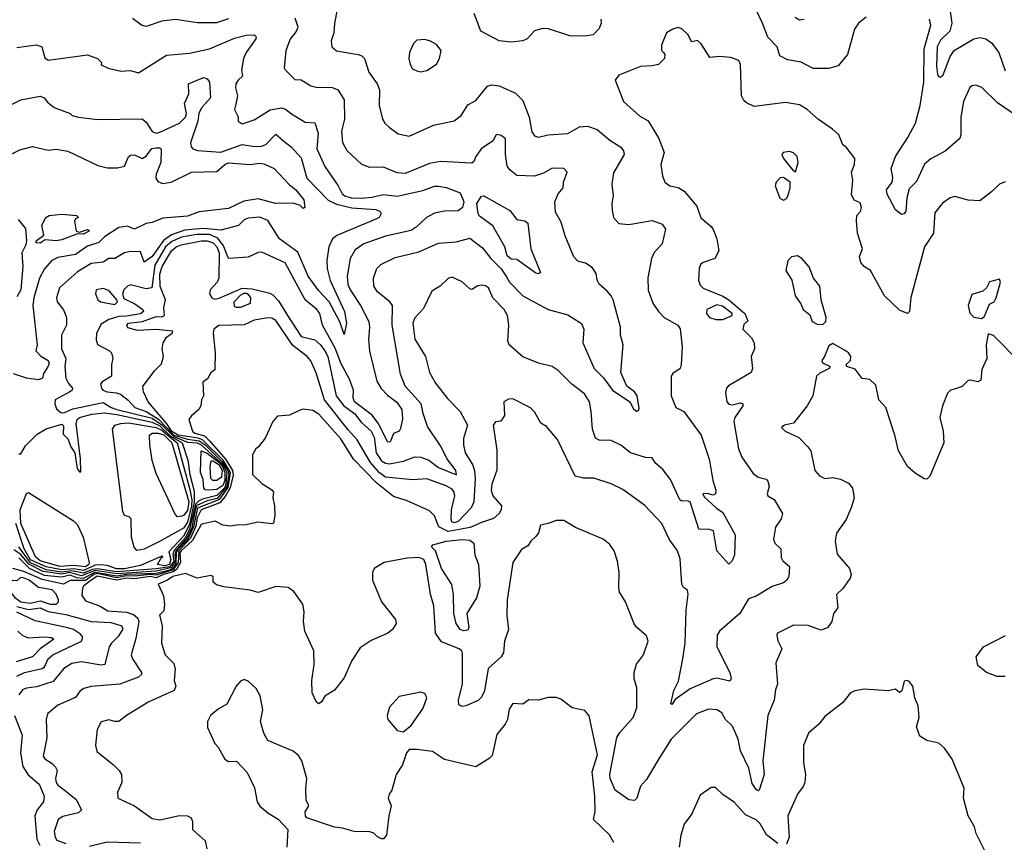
# Model space of a CAD drawing. Extents: x 1552033 to 1694788, y 811965 to 917215.
# Tile 420 of 632: x 1643840 to 1648860, y 848599 to 852793. Entities that reach past the tile are written whole.
import ezdxf

# ---------------------------------------------------------------- set-up
doc = ezdxf.new("R2010")
doc.units = 0

msp = doc.modelspace()

# ---------------------------------------------------------------- linework, layer by layer
at = {"layer": '0CON20XD'}
for points in [[(1645474.2, 852925), (1645444.6, 852775.4), (1645441.4, 852725), (1645428.6, 852685), (1645430.8, 852655), (1645455, 852634.3), (1645565.4, 852615.4), (1645585, 852608.1), (1645598.6, 852595), (1645620.6, 852525), (1645662.5, 852465), (1645674.5, 852435), (1645672.5, 852355), (1645690, 852285), (1645701.4, 852265), (1645724, 852245), (1645770.2, 852210.2), (1645825, 852199.4), (1645950, 852255), (1646055, 852277.8), (1646090, 852305), (1646125, 852358), (1646165, 852380.8), (1646225, 852453.8), (1646245, 852460.8), (1646285, 852456), (1646368.1, 852418.1), (1646405, 852380), (1646437.1, 852295), (1646451.2, 852221.2), (1646465, 852200), (1646485, 852194), (1646535, 852205.8), (1646635, 852211.9), (1646693.3, 852246.7), (1646735, 852249.6), (1646783.7, 852233.6), (1646849.3, 852179.3), (1646905, 852142.9), (1646918.1, 852125), (1646921.9, 852105), (1646867.3, 852012.7), (1646859.2, 851955), (1646865.6, 851895), (1646858.1, 851855), (1646861.4, 851821.4), (1646868, 851785), (1646895, 851754.2), (1646945, 851748.9), (1647065, 851768.9), (1647115, 851750), (1647133.1, 851725), (1647115, 851650.8), (1647075, 851605.8), (1647061.8, 851575), (1647042.4, 851477.6), (1647044.1, 851414.1), (1647067.3, 851347.3), (1647096.9, 851305), (1647125, 851274.5), (1647195, 851235.4), (1647207.1, 851217.1), (1647217.3, 851125), (1647213.1, 851035), (1647206.7, 851015), (1647170, 850990), (1647161.4, 850975), (1647162.2, 850875), (1647185.5, 850815.5), (1647225.2, 850795.2), (1647315, 850675.6), (1647355, 850552), (1647363.8, 850505), (1647373.1, 850443.1), (1647390, 850395), (1647388, 850375), (1647375, 850368.8), (1647345, 850378), (1647322.5, 850375), (1647330.5, 850360.5), (1647392.5, 850302.5), (1647425, 850280), (1647487.4, 850167.4), (1647484.3, 850065), (1647472, 850035), (1647455, 850016.7), (1647394.4, 850085), (1647376.9, 850186.9), (1647355, 850194.2), (1647302.5, 850195), (1647258.8, 850335), (1647245, 850340.8), (1647215, 850339.2), (1647205, 850346), (1647158.7, 850448.7), (1647119, 850499), (1647082.1, 850532.1), (1647065, 850559.6), (1647031, 850561), (1646954.7, 850584.8), (1646905, 850623.1), (1646855, 850648.1), (1646795, 850650), (1646775, 850659.2), (1646760.4, 850705), (1646754.1, 850795.9)], [(1648155, 852805.6), (1648117.1, 852775), (1648095.6, 852745), (1648061.1, 852615), (1648012.6, 852557.4), (1647965, 852543.2), (1647885, 852544.6), (1647825, 852575.4), (1647755, 852588.2), (1647715, 852608), (1647702, 852655), (1647653.7, 852703.7), (1647627.9, 852775), (1647562, 852912)], [(1646802.5, 852795), (1646804, 852775), (1646795, 852747.5), (1646763.7, 852716.3), (1646725, 852709.3), (1646645, 852710.8), (1646536.1, 852746.1), (1646505, 852748.6), (1646465, 852735.4), (1646426.9, 852695), (1646405, 852685.5), (1646345, 852678.9), (1646285, 852685.5), (1646191.4, 852735), (1646157.1, 852825)], [(1648583.3, 852835), (1648592, 852775), (1648581.6, 852735), (1648535, 852687.7), (1648517.3, 852655), (1648513.9, 852555), (1648518.9, 852515), (1648525, 852502.5), (1648535, 852499.1), (1648548.1, 852511.9), (1648584.2, 852605), (1648605, 852636.5), (1648705, 852694.7), (1648735, 852701.8), (1648765, 852695.9), (1648795, 852674.6), (1648831.6, 852625), (1648865, 852532.5)], [(1644905, 852796.5), (1644843.4, 852776.6), (1644745, 852777.5), (1644635, 852793.3), (1644565, 852785.5), (1644485, 852758.1), (1644461.2, 852765), (1644415, 852799.2)], [(1646835, 851408.6), (1646794, 851445), (1646784.4, 851464.4), (1646779.5, 851499.5), (1646758.9, 851528.9), (1646725, 851550.8), (1646685, 851562.5), (1646665, 851583.8), (1646620.9, 851690.9), (1646601.1, 851761.1), (1646571.9, 851811.9), (1646567.7, 851865), (1646584.6, 851905), (1646610, 851935), (1646611.9, 851965), (1646631.2, 852015), (1646615, 852033.8), (1646555, 852036.4), (1646509.7, 852010.2), (1646464.1, 851995.9), (1646375, 851998.2), (1646340, 852025), (1646326, 852046), (1646316.6, 852106.6), (1646316.5, 852185), (1646295, 852202), (1646275, 852206.7), (1646266.7, 852203.3), (1646254.2, 852175.8), (1646195, 852135.5), (1646165.3, 852095), (1646155, 852069.2), (1646145, 852061.9), (1645985, 852069.1), (1645928.9, 852058.9), (1645805, 852008.9), (1645765, 852012.5), (1645695, 852041.3), (1645625, 852039.6), (1645584.7, 852054.7), (1645510, 852125), (1645488.2, 852165), (1645483.1, 852225), (1645497.9, 852285), (1645495.4, 852385), (1645465, 852433.1), (1645435, 852446.2), (1645352.1, 852447.9), (1645325, 852454.5), (1645275, 852484.4), (1645245, 852486), (1645194.4, 852535), (1645190.6, 852545), (1645199.1, 852635), (1645218.6, 852691.4), (1645249.4, 852730.6), (1645259.2, 852755), (1645245, 852800.8)], [(1647794.2, 852805), (1647815, 852791.4), (1647838.8, 852795)], [(1648922.2, 852302.2), (1648825, 852368.8), (1648745, 852447.5), (1648715, 852458.9), (1648695, 852455.7), (1648685, 852447.5), (1648652.1, 852375), (1648639.1, 852295), (1648638.5, 852205), (1648633.1, 852186.9), (1648558, 852122), (1648485, 852083.9), (1648453, 852057), (1648411.7, 851968.3), (1648375, 851931.2), (1648362.5, 851885), (1648357.5, 851815), (1648347.3, 851802.7), (1648335, 851800), (1648305, 851823.3), (1648263.2, 851903.2), (1648260, 851925), (1648288.1, 851965), (1648292.1, 851987.9), (1648283.8, 852035), (1648304.5, 852095), (1648368.6, 852191.4), (1648407.2, 852265), (1648431.4, 852355), (1648449.4, 852475), (1648451.9, 852645), (1648484.6, 852765), (1648478.5, 852795)], [(1648865, 851965.8), (1648835, 851954), (1648795.5, 851914.5), (1648735, 851869.2), (1648675, 851873.3), (1648608.3, 851891.7), (1648583.3, 851885), (1648545, 851858), (1648505, 851807.5), (1648498.6, 851705), (1648452.5, 851635), (1648383.4, 851376.6), (1648377.1, 851305), (1648365.6, 851294.4), (1648325, 851312.3), (1648249.6, 851385), (1648177.5, 851515), (1648145, 851534.4), (1648128.5, 851555), (1648121.8, 851585), (1648136.6, 851625), (1648111.5, 851705), (1648106.7, 851766.7), (1648107.8, 851795), (1648126.7, 851815), (1648131.9, 851835), (1648125, 851858.8), (1648095, 851872.9), (1648081.2, 851901.2), (1648087.5, 851975), (1648081.4, 852015), (1648095.6, 852055), (1648098.6, 852085), (1648053.3, 852143.3), (1648036.7, 852155), (1648017.1, 852205), (1647984.6, 852234.6), (1647913.3, 852283.3), (1647855, 852335.6), (1647815, 852358.5), (1647745, 852370.5), (1647585, 852350.6), (1647545, 852368.6), (1647531.3, 852381.3), (1647520.5, 852405), (1647515.2, 852565), (1647506.9, 852585), (1647465, 852600), (1647405.7, 852604.3), (1647359.3, 852599.3), (1647315, 852670), (1647295, 852687.5), (1647265, 852680), (1647247.5, 852715), (1647215, 852746.7), (1647195, 852752.5), (1647170, 852745), (1647137.5, 852725), (1647113, 852663), (1647112.5, 852635), (1647122.5, 852625)], [(1643825, 852650.9), (1643875, 852657.3), (1643925, 852665.2), (1643952.5, 852655), (1643968.5, 852598.5), (1643985, 852585.6), (1644185, 852613.1), (1644236.7, 852595), (1644257.5, 852575), (1644255, 852563.3), (1644291.2, 852545), (1644355, 852530.7), (1644405, 852533.3), (1644445, 852521.4), (1644588.3, 852611.7), (1644705, 852621.8), (1644808, 852645), (1644935, 852698.8), (1644995, 852713.1), (1645035, 852715.6), (1645045.4, 852705.4), (1645044.4, 852695), (1644994.5, 852625.5), (1644981.4, 852595), (1644971.1, 852535), (1644975.5, 852505), (1644953.8, 852485), (1644942.5, 852465), (1644940.5, 852445), (1644950.5, 852405), (1644941.9, 852361.9), (1644935.6, 852335), (1644953.3, 852296.7), (1644953.3, 852275), (1644975, 852261.2), (1645035, 852282.5), (1645116.7, 852333.3), (1645175, 852343.8), (1645195, 852337.1), (1645225, 852312.3), (1645295, 852270.9), (1645345, 852267.1), (1645361, 852215), (1645354.8, 852134.8), (1645395.2, 852045.2), (1645464.2, 851945), (1645483.3, 851905), (1645497.1, 851895), (1645530, 851885), (1645583.3, 851883.3), (1645635, 851887.2), (1645695, 851901), (1645765, 851892.6), (1645895, 851922.2), (1645955, 851944.3), (1645975.2, 851944.8), (1646015, 851937.6), (1646085, 851909.3), (1646103.7, 851865), (1646097.3, 851835)], [(1645885, 852526.2), (1645915, 852534), (1645964.6, 852565.4), (1645980.8, 852595), (1645989.2, 852635), (1645965, 852666), (1645935, 852684), (1645905, 852691.2), (1645865, 852688.8), (1645848, 852672), (1645828, 852625), (1645824.2, 852595), (1645830, 852565), (1645843, 852543), (1645865, 852531.2), (1645885, 852526.2)], [(1647122.5, 852625), (1647130, 852615), (1647127.5, 852595), (1647097.5, 852565), (1647065, 852557.1), (1647005, 852554.3), (1646895, 852510), (1646876.7, 852485), (1646918.1, 852375), (1647001.7, 852301.7), (1647045, 852276.7), (1647097.9, 852187.9), (1647125.8, 852115), (1647108.1, 852055), (1647117, 851997), (1647130, 851965), (1647155, 851945.7), (1647196.6, 851936.6), (1647228.3, 851918.3), (1647291.7, 851841.7), (1647313.2, 851783.2), (1647365, 851738.8), (1647375, 851722.5), (1647393.8, 851675), (1647403.8, 851615), (1647383.3, 851575), (1647325, 851555.5), (1647311.2, 851545), (1647304.7, 851525.2), (1647301.3, 851465), (1647309.7, 851439.7), (1647324.7, 851424.7), (1647424.1, 851384.1), (1647455.6, 851365), (1647537.5, 851295), (1647551.7, 851258.3), (1647531.7, 851238.3), (1647527.5, 851215), (1647570.3, 851170.3), (1647584.2, 851145), (1647586.2, 851115), (1647570, 851075), (1647576, 851015), (1647570, 850995), (1647453.6, 850926.4), (1647444, 850915), (1647438.3, 850891.7), (1647445.8, 850845), (1647455, 850832.9), (1647475, 850830), (1647515, 850839.2), (1647526.2, 850835), (1647526.9, 850825), (1647485.4, 850765), (1647481.1, 850745), (1647505.5, 850605.5), (1647522.1, 850562.1), (1647579.8, 850479.8), (1647605, 850460.6), (1647645, 850450), (1647655, 850440), (1647660.4, 850415), (1647650.8, 850375), (1647653.8, 850365), (1647687.3, 850347.3), (1647729.4, 850275), (1647721.5, 850248.5), (1647692.9, 850205), (1647683.6, 850145), (1647690, 850125), (1647720.8, 850095), (1647721.9, 850051.9), (1647730, 850035), (1647765.6, 850005), (1647761.4, 849955), (1647752, 849935), (1647735, 849921.9), (1647676.1, 849903.9), (1647595, 849854.4), (1647555, 849840), (1647512.1, 849765), (1647407.1, 849675), (1647395.4, 849655), (1647394.6, 849595), (1647461.1, 849465), (1647467.5, 849432.5), (1647460, 849420), (1647395, 849435.6), (1647375, 849432.5), (1647257.9, 849382.1), (1647182.5, 849327.5), (1647165, 849301.2), (1647160, 849305), (1647175, 849373.3), (1647199.6, 849420.4), (1647221.5, 849535), (1647232.3, 849615), (1647237.5, 849782.5), (1647248, 849865), (1647244, 849884), (1647225, 849898.8), (1647215.8, 849915.8), (1647207.8, 850045), (1647193.5, 850085), (1647151.5, 850145), (1647113.1, 850225), (1647025, 850318.6), (1646915, 850398.6), (1646855, 850427.1), (1646766.7, 850455), (1646715, 850455.4), (1646671.9, 850465), (1646582.1, 850652.1), (1646525, 850718.8), (1646496.7, 850736.7), (1646465, 850793.8), (1646445, 850813.8), (1646355, 850860), (1646331.7, 850858.3), (1646307.5, 850845), (1646312.5, 850775), (1646293, 850747), (1646265, 850742.5), (1646254.6, 850725.4), (1646272.4, 850597.6), (1646273.1, 850496.9), (1646247.6, 850425), (1646243.5, 850395), (1646252.9, 850365), (1646296.1, 850315), (1646295.4, 850295), (1646285.3, 850275), (1646255, 850249.2), (1646195, 850230.3), (1646136.7, 850203.3), (1646025, 850183.1), (1645977.2, 850207.2), (1645954, 850264), (1645929.8, 850289.8), (1645815, 850340.6), (1645745, 850362.9), (1645660.8, 850430.8), (1645542.1, 850552.1), (1645476.6, 850656.6), (1645365, 850782.5), (1645335, 850800), (1645285, 850806.7), (1645265, 850801.2), (1645215, 850776.7), (1645155, 850772.5), (1645130, 850745), (1645090.7, 850659.3), (1645057.5, 850615), (1645043.3, 850605), (1645026.7, 850575), (1645026.7, 850475), (1645075, 850428.8), (1645125, 850396.9), (1645134.3, 850385), (1645130, 850355), (1645139.2, 850315), (1645140.8, 850265), (1645133.9, 850226.1), (1645125, 850222), (1645055, 850230.8), (1644986.1, 850216.1), (1644955, 850218), (1644915, 850210.8), (1644875.9, 850215.9), (1644835.8, 850235.8), (1644775, 850223.6), (1644765, 850220), (1644721.5, 850138.5), (1644662.3, 850085), (1644656.9, 850075), (1644658.9, 850025), (1644639.4, 849990.6), (1644622.6, 849977.4), (1644572.5, 849965), (1644535, 849947.5), (1644505, 849954.2), (1644425, 849942.7), (1644385, 849946.1), (1644335, 849934.8), (1644235, 849956.5), (1644195, 849928.2), (1644164.5, 849905.5), (1644159.3, 849895), (1644157, 849857), (1644175, 849830), (1644246, 849805), (1644289.8, 849779.8), (1644385, 849772.3), (1644420.8, 849760.8), (1644442.5, 849742.5), (1644446.5, 849725), (1644431.9, 849638.1), (1644407.7, 849555), (1644414.6, 849535), (1644460.6, 849465), (1644460.6, 849455), (1644445, 849441.1), (1644351.2, 849405), (1644205, 849392.8), (1644166.4, 849383.6), (1644148.6, 849371.4), (1644125, 849337.9), (1644035, 849298.5), (1643981.4, 849255), (1643974.4, 849225), (1643978.9, 849131.1), (1643958.8, 849038.8), (1643968, 849025), (1644005, 849001.8), (1644022.9, 848982.9), (1644031.5, 848965), (1644023.1, 848925), (1644025.3, 848905), (1644035, 848890), (1644065, 848868.2), (1644127.9, 848817.9), (1644154.4, 848765), (1644140, 848750), (1644059.4, 848730.6), (1644035.4, 848715), (1644015.3, 848655), (1644020.4, 848625), (1644030, 848610), (1644075, 848592.5)], [(1643775, 852349.2), (1643845.5, 852384.5), (1643945, 852402.2), (1643964, 852395), (1643981.6, 852371.6), (1644015, 852344.6), (1644097.5, 852315), (1644107.5, 852305), (1644140, 852295), (1644236.3, 852283.7), (1644465, 852286.7), (1644485, 852270.9), (1644515, 852223.2), (1644535, 852214.7), (1644555, 852218.8), (1644655, 852265.4), (1644684.6, 852295), (1644690, 852315), (1644680.3, 852365), (1644702.9, 852415), (1644700, 852465), (1644777.8, 852497.8), (1644795, 852491.8), (1644808.2, 852475), (1644813.5, 852395), (1644769.2, 852345), (1644753.8, 852316.2), (1644747.3, 852275), (1644711.2, 852165), (1644713.3, 852145), (1644722.5, 852135), (1644746.1, 852126.1), (1644865, 852117.8), (1644975, 852156.2), (1645036.7, 852146.7), (1645075, 852147.5), (1645095, 852156.2), (1645145, 852210), (1645186.7, 852173.3), (1645224.5, 852145), (1645275, 852089.2), (1645303.6, 851985), (1645412.1, 851872.1), (1645455, 851851.7), (1645533.8, 851833.8), (1645656.2, 851825), (1645677.8, 851815), (1645682.7, 851805), (1645672.5, 851785), (1645655, 851775.3), (1645457, 851693), (1645435.2, 851674.8), (1645415.4, 851635), (1645405.3, 851565), (1645407.1, 851525), (1645422.5, 851462.5), (1645495.7, 851305), (1645505.3, 851245), (1645495, 851187.5), (1645472.6, 851252.6), (1645417.2, 851355), (1645365, 851410.8), (1645310, 851485), (1645258.2, 851608.2), (1645165, 851675.8), (1645105, 851769), (1645065, 851786.3), (1645005, 851781.7), (1644985, 851772.7), (1644955, 851742.8), (1644865, 851720.2), (1644778.1, 851728.1), (1644735, 851725.7), (1644681, 851719), (1644614, 851696), (1644572.6, 851667.4), (1644515, 851586), (1644475, 851556.7), (1644455, 851610), (1644405, 851611.8), (1644375, 851604.7), (1644325, 851576.2), (1644295, 851576.2), (1644265, 851556.3), (1644205, 851550.5), (1644135, 851507.1), (1644043.4, 851426.6), (1644026.7, 851375), (1644031.1, 851355), (1644063.5, 851313.5), (1644077.9, 851275), (1644078.8, 851235), (1644053.8, 851185), (1644053.5, 851115), (1644075.6, 851065.6), (1644070.1, 851025), (1644075.5, 850965.5), (1644088.2, 850938.2), (1644108.8, 850915), (1644107.1, 850905), (1644095, 850895.8), (1644021.1, 850855), (1644019.4, 850835), (1644028.3, 850808.3), (1644050.4, 850790.4), (1644065, 850789.1), (1644110.6, 850809.4), (1644265, 850842.1), (1644305.9, 850815), (1644335.8, 850805), (1644515, 850761.6), (1644565, 850727.6), (1644625, 850667.5), (1644695, 850638.3), (1644745, 850635.6), (1644765, 850625.8), (1644875.1, 850525.1), (1644895.4, 850485), (1644891.4, 850425), (1644885, 850408.1), (1644845, 850366.7), (1644771.3, 850348.7), (1644750.9, 850339.1), (1644736.7, 850323.3), (1644705.5, 850195), (1644685, 850153.4), (1644629.3, 850090.7), (1644621.1, 850068.9), (1644625, 850032.8), (1644605.8, 850004.2), (1644535, 849992.6), (1644335, 849978), (1644235, 849994.2), (1644209.3, 849990.7), (1644165, 849971.4), (1644103.8, 849983.8), (1644055, 849975.9), (1643975, 849988), (1643895, 850023.5), (1643835, 850104.9)], [(1643715, 852065.8), (1643841.3, 852128.7), (1643905, 852145.8), (1643985, 852127.5), (1644025, 852132.9), (1644085, 852121.9), (1644238.9, 852048.9), (1644285, 852038.3), (1644337.7, 852037.7), (1644375, 852045.3), (1644395, 852094.3), (1644405, 852102.5), (1644425, 852104.5), (1644465, 852084.4), (1644485, 852096.9), (1644513.8, 852136.2), (1644535, 852140), (1644555, 852140), (1644562, 852132), (1644560, 852065), (1644535.9, 852005), (1644533.9, 851985), (1644545, 851968.2), (1644567.2, 851957.2), (1644611.8, 851965), (1644715, 852015.2), (1644845, 852019), (1644885.2, 852055), (1644905, 852062.6), (1645015, 852053.8), (1645065, 852060.8), (1645085, 852057.6), (1645136.7, 852035), (1645213.1, 851953.1), (1645248.6, 851925), (1645289.2, 851875), (1645293.8, 851835), (1645285, 851831.1), (1645270, 851845), (1645235, 851857.1), (1645144.1, 851855.9), (1645055, 851879), (1644982, 851868), (1644905, 851830.5), (1644755, 851814.1), (1644695, 851790.8), (1644569.4, 851780.6), (1644515, 851758.4), (1644485, 851753.5), (1644425, 851724.6), (1644390, 851740), (1644345, 851732.7), (1644272.1, 851685), (1644243.7, 851656.3), (1644185, 851637.4), (1644125, 851596.5), (1644035, 851580.8), (1644004.2, 851565.8), (1643966.6, 851523.4), (1643940.2, 851475), (1643911.6, 851375), (1643906.2, 851336.2), (1643929.5, 851135), (1643922.5, 851105), (1643947.6, 851077.6), (1643984.4, 851055), (1643989.4, 851040.6), (1643983.3, 851023.3)], [(1647795, 852017.5), (1647808.8, 852065), (1647803.3, 852095), (1647785, 852113.3), (1647765, 852120), (1647732.5, 852115), (1647726.2, 852105), (1647734.2, 852085), (1647782.5, 852025), (1647795, 852017.5)], [(1647735, 851872.5), (1647749.3, 851880.7), (1647756.4, 851893.6), (1647767.5, 851935), (1647767.5, 851965), (1647735, 851987.5), (1647717, 851987), (1647696.7, 851965), (1647691.2, 851945), (1647715, 851882.5), (1647735, 851872.5)], [(1646485, 851498), (1646470.9, 851500.9), (1646375, 851570), (1646345, 851572.2), (1646325, 851589.2), (1646313.8, 851635), (1646251.8, 851741.8), (1646185, 851791.2), (1646176.6, 851805), (1646171, 851855), (1646195, 851893.5), (1646206.2, 851895), (1646339.7, 851819.7), (1646375, 851774.2), (1646415, 851767.1), (1646430, 851755), (1646445.7, 851625), (1646495, 851503.3), (1646485, 851498)], [(1646097.3, 851835), (1646075, 851818), (1646005, 851817.2), (1645955, 851806.9), (1645913.6, 851785), (1645861.1, 851735), (1645835, 851718.2), (1645705, 851688.4), (1645595, 851650.3), (1645549.8, 851620.2), (1645524.8, 851575.2), (1645509.5, 851485), (1645513.4, 851445), (1645525.3, 851415), (1645577.9, 851335), (1645620, 851255), (1645624.1, 851225), (1645617.5, 851165), (1645623.1, 851103.1), (1645660.4, 850950.4), (1645682.3, 850912.3), (1645715, 850878.1), (1645762.5, 850842.5), (1645789, 850805), (1645791.2, 850758.8), (1645781.5, 850708.5), (1645775, 850695.6), (1645745, 850683.8), (1645730, 850645), (1645725, 850638.9), (1645715, 850640.5), (1645671.1, 850731.1), (1645637.3, 850777.3), (1645546.8, 850845), (1645540.7, 850865), (1645541.3, 850905), (1645520.8, 850960.8), (1645479, 851039), (1645447.5, 851117.5), (1645383.4, 851235), (1645369.7, 851295), (1645355, 851315.4), (1645295.2, 851365.2), (1645194.1, 851554.1), (1645075, 851608.1), (1645055, 851605.7), (1645005, 851581.9), (1644905, 851575.7), (1644879.3, 851639.3), (1644849.7, 851679.8), (1644807.2, 851697.2), (1644742.8, 851697.2), (1644665, 851683.5), (1644615, 851662), (1644582.9, 851635), (1644529.3, 851540.7), (1644514.4, 851425.6), (1644485, 851420.4), (1644405, 851440.4), (1644390, 851435), (1644371.1, 851415), (1644364.4, 851394.4), (1644370.7, 851370.7), (1644427.2, 851345), (1644468.2, 851315), (1644471.1, 851305), (1644455, 851294), (1644385, 851280.8), (1644345, 851280.3), (1644294, 851265), (1644255, 851240.4), (1644232.1, 851195), (1644230.6, 851160.6), (1644237.2, 851137.3), (1644296.9, 851105), (1644307.1, 851095), (1644314.4, 851065), (1644307.2, 851035), (1644308.4, 850975), (1644258.9, 850945), (1644252.5, 850935), (1644257.1, 850915), (1644264.2, 850905), (1644285.7, 850895.7), (1644331.4, 850891.4), (1644353.1, 850883.1), (1644393.4, 850853.4), (1644427.5, 850815), (1644485.4, 850795.4), (1644547.1, 850757.1), (1644625.8, 850675), (1644695, 850653.8), (1644755, 850646.1), (1644785.3, 850625.2), (1644871.2, 850541.2), (1644900.4, 850495), (1644905.8, 850475), (1644896.7, 850413.3), (1644847.5, 850352.5), (1644795, 850339.9), (1644743.6, 850316.4), (1644733.8, 850295), (1644717, 850203), (1644695, 850154.5), (1644635.3, 850085), (1644630.1, 850065), (1644634.3, 850035), (1644615, 850000.8), (1644535, 849981.6), (1644335, 849967.6), (1644225, 849985.1), (1644155, 849957.9), (1644095, 849974.3), (1644055, 849965.4), (1643959.5, 849979.5), (1643886.7, 850016.7), (1643846.1, 850066.1), (1643810.8, 850090.9)], [(1643832.5, 851775), (1643868.8, 851728.8), (1643874.2, 851665), (1643870.8, 851645), (1643850.3, 851605), (1643855.3, 851535), (1643845.9, 851415), (1643825, 851379.2)], [(1643945, 851654.1), (1643924.6, 851654.6), (1643924.2, 851665), (1643962.5, 851695), (1643953.3, 851745), (1643972.5, 851785), (1643990, 851795), (1644055, 851802), (1644130, 851795), (1644140, 851785), (1644125, 851777.5), (1644118.8, 851765), (1644127.5, 851715), (1644145, 851710), (1644185, 851722.5), (1644196.4, 851716.4), (1644165, 851698.6), (1644135, 851701.2), (1644055, 851670.4), (1644025, 851666.2), (1643969.7, 851670.3), (1643945, 851654.1)], [(1643835, 850049.1), (1643887.4, 849997.4), (1643965, 849960.9), (1644055, 849953.4), (1644095, 849962.4), (1644129.2, 849949.2), (1644165, 849945.8), (1644225, 849977.1), (1644335, 849957.7), (1644385, 849966.6), (1644535, 849971.7), (1644605, 849988.3), (1644625, 850000.1), (1644638.3, 850021.7), (1644638.6, 850075), (1644649.3, 850095), (1644696.5, 850143.5), (1644707.2, 850162.8), (1644729.5, 850215), (1644747.6, 850305), (1644860.9, 850349.1), (1644902.5, 850407.5), (1644914.4, 850485), (1644876.9, 850546.9), (1644771.2, 850651.2), (1644749.9, 850659.9), (1644647.6, 850675), (1644615, 850694.2), (1644591, 850731), (1644495.7, 850845), (1644470.3, 850895), (1644467.5, 850922.5), (1644526.7, 851003.3), (1644562.1, 851037.9), (1644573.5, 851075), (1644566.5, 851115), (1644571.9, 851145), (1644588, 851175), (1644616.7, 851195), (1644620, 851205), (1644535, 851213.1), (1644440.9, 851209.1), (1644391.2, 851221.2), (1644386.1, 851235), (1644393.9, 851245), (1644466.6, 851253.4), (1644535, 851279), (1644565, 851278.7), (1644578.9, 851285), (1644574.4, 851325.6), (1644583.6, 851365), (1644556.6, 851433.4), (1644554.9, 851495), (1644565.8, 851535), (1644613.3, 851615), (1644637.1, 851635), (1644662.9, 851645), (1644767.5, 851665), (1644795.7, 851665), (1644825.7, 851655), (1644845, 851634.7), (1644856.3, 851605), (1644855.1, 851475.1), (1644845.9, 851454.1), (1644810.3, 851415), (1644808.4, 851395), (1644819.2, 851375), (1644835, 851368.8), (1644856.3, 851373.7), (1644975, 851423.6), (1645025, 851420.9), (1645115, 851398.5), (1645129.8, 851389.8), (1645159.2, 851359.1), (1645205, 851285.3), (1645275, 851177.8), (1645345, 851160.9), (1645374.3, 851135), (1645395.2, 851105), (1645410.4, 851075), (1645453, 850875), (1645493, 850825), (1645546.2, 850785), (1645580.7, 850740.7), (1645632.6, 850695), (1645646.4, 850665), (1645656.6, 850585), (1645685, 850543.4), (1645705, 850531.8), (1645725, 850529.2), (1645796.9, 850543.1), (1645855, 850563.7), (1645885, 850562.1), (1645926.7, 850546.8), (1645975, 850509.8), (1646067, 850473), (1646063.6, 850495), (1646019.5, 850555), (1645985, 850620), (1645919.8, 850719.8), (1645896.2, 850785), (1645887.1, 850835), (1645805.4, 850925), (1645781.8, 850985), (1645739.1, 851235), (1645740, 851335), (1645727.5, 851355), (1645665, 851405.5), (1645646.2, 851435), (1645643.1, 851475), (1645661.5, 851525), (1645680.8, 851545), (1645755, 851581.2), (1645875, 851609.7), (1645975, 851653.8), (1646065, 851660.3), (1646135, 851678.9), (1646199.2, 851629.1), (1646241.6, 851575), (1646295, 851522.2), (1646321.1, 851481.1), (1646337.5, 851455), (1646405.7, 851385.7), (1646535, 851314.6), (1646635, 851288.5), (1646704.6, 851244.6), (1646715.4, 851215.4), (1646711.8, 851145), (1646768.8, 851015), (1646817.2, 850967.3), (1646862.9, 850905), (1646950, 850845), (1646969.5, 850809.5), (1646985, 850797.5), (1646995, 850800), (1646997.7, 850812.3), (1646987.7, 850875), (1646975, 850895.5), (1646935, 850923.8), (1646904.6, 850994.6), (1646917.3, 851135), (1646902.9, 851185), (1646903.1, 851225), (1646865.3, 851365.3), (1646855.9, 851385.9), (1646835, 851408.6)], [(1647935, 851238.8), (1647950, 851255), (1647951.2, 851275), (1647926.2, 851365), (1647918.8, 851435), (1647887.5, 851475), (1647865, 851533.3), (1647827.5, 851575), (1647805, 851589.2), (1647775.8, 851584.2), (1647756.1, 851563.9), (1647746.2, 851515), (1647776.2, 851465), (1647793.3, 851385), (1647823.3, 851345), (1647834, 851315), (1647868.1, 851288.1), (1647881.2, 851255), (1647905, 851240.8), (1647935, 851238.8)], [(1646754.1, 850795.9), (1646745.3, 850845), (1646720, 850885), (1646655, 850934.4), (1646585, 851004.3), (1646555, 851024.3), (1646485, 851041.5), (1646405, 851074), (1646335.8, 851135), (1646328.9, 851155), (1646334.5, 851235), (1646326.4, 851285), (1646309.6, 851315), (1646251.5, 851375), (1646230.5, 851425), (1646215, 851435.9), (1646195, 851439.2), (1646175, 851435.5), (1646145, 851417.1), (1646135, 851420), (1646095, 851456.9), (1646045, 851480), (1646026.7, 851475), (1645983.1, 851435), (1645940.5, 851409.5), (1645899.2, 851320.8), (1645855, 851272.2), (1645843.7, 851246.3), (1645854.1, 851165), (1645908.9, 851075), (1645930, 850995), (1645959.3, 850940.7), (1646021.3, 850861.3), (1646085, 850795.7), (1646123.8, 850725), (1646102.9, 850657.1), (1646102.2, 850625), (1646111.6, 850585), (1646148.2, 850525), (1646158.3, 850495), (1646161.8, 850451.8), (1646155.2, 850335), (1646141.8, 850305), (1646075.4, 850235), (1646055, 850227.8), (1646043.5, 850233.5), (1646040.3, 850245), (1646042.1, 850295), (1646057.8, 850365), (1646055.6, 850385), (1646045, 850399.7), (1646015, 850416.7), (1645915, 850452.7), (1645842.6, 850447.4), (1645705, 850460.3), (1645675, 850483), (1645628.5, 850535), (1645560.5, 850650.5), (1645515, 850702.6), (1645394, 850855), (1645352.2, 850992.2), (1645324, 851054), (1645305, 851075.9), (1645232.2, 851132.2), (1645145, 851259.2), (1645125, 851271.4), (1645105, 851273.4), (1645035, 851260.7), (1644983.6, 851236.4), (1644855, 851233.7), (1644830.3, 851215), (1644826.2, 851195), (1644837, 851095), (1644835, 851007.5), (1644815, 850993.3), (1644797.8, 850962.2), (1644773.8, 850945), (1644777.5, 850875), (1644766.7, 850855), (1644763.8, 850825), (1644753.8, 850805), (1644715.8, 850774.2), (1644702, 850755), (1644720.5, 850695), (1644732.9, 850685), (1644781.3, 850671.3), (1644809.1, 850645), (1644890.9, 850550.9), (1644924.2, 850494.2), (1644928.5, 850471.5), (1644912.9, 850407.1), (1644888, 850362), (1644860.2, 850329.8), (1644764.9, 850295), (1644745, 850253.9), (1644738.3, 850211.7), (1644710.5, 850149.5), (1644650.6, 850085), (1644648, 850025), (1644622.2, 849987.8), (1644535, 849961.1), (1644505, 849965.1), (1644425, 849956.2), (1644385, 849957.8), (1644335, 849947.5), (1644235, 849969.3), (1644217.9, 849965), (1644175, 849934.4), (1644096.8, 849933.2), (1644064, 849916), (1643955, 849938.8), (1643860.8, 849979.2), (1643805, 849995.1)], [(1648745, 851270), (1648758.3, 851281.7), (1648785, 851342.5), (1648807.5, 851355), (1648818.8, 851375), (1648840, 851455), (1648835, 851470), (1648784.1, 851455.9), (1648770, 851425), (1648750.7, 851409.3), (1648695, 851392.5), (1648676, 851335), (1648685, 851297.5), (1648705, 851276.7), (1648745, 851270)], [(1644325, 851341.1), (1644337.8, 851355), (1644334.6, 851365), (1644295, 851411.8), (1644265, 851423.1), (1644230, 851415), (1644226, 851395), (1644237.5, 851365), (1644252.5, 851355), (1644325, 851341.1)], [(1644965, 851324.8), (1644945, 851324.8), (1644935, 851331.1), (1644934.1, 851355), (1644965, 851389.2), (1644985, 851399.1), (1644997.9, 851397.9), (1645015.8, 851375.8), (1645015, 851346), (1644965, 851324.8)], [(1647425, 851264.3), (1647472.5, 851285), (1647472.5, 851295), (1647422.8, 851332.8), (1647395, 851339.5), (1647343.8, 851315), (1647342, 851295), (1647357.5, 851275), (1647390, 851265), (1647425, 851264.3)], [(1648941.2, 851045), (1648805, 851182.5), (1648778.3, 851191.7), (1648766.7, 851135), (1648771.2, 851065), (1648745, 851010), (1648740, 850955), (1648725, 850946.2), (1648685.7, 850955.7), (1648675, 850952.9), (1648645, 850922.5), (1648610.5, 850910.5), (1648585, 850903.8), (1648571.2, 850888.8), (1648545.6, 850824.4), (1648531.5, 850765), (1648548.6, 850695), (1648551.4, 850635), (1648480, 850465), (1648465, 850450), (1648451.7, 850451.7), (1648405, 850481.2), (1648366, 850515), (1648320.8, 850595), (1648301.9, 850675), (1648256.7, 850815), (1648220.6, 850855), (1648205, 850930), (1648175, 850958.8), (1648135, 850963.3), (1648100.4, 851010.4), (1648057.5, 851025), (1648053.3, 851035), (1648076, 851055), (1648077.1, 851075), (1648065, 851093.8), (1648045, 851108.8), (1647985, 851142.5), (1647965, 851130), (1647943.9, 851076.1), (1647928.8, 851055), (1647932.7, 851042.7), (1647972.5, 851025), (1647966.7, 851015), (1647918.9, 850991.1), (1647902.5, 850975), (1647884.4, 850875), (1647855.5, 850824.5), (1647785, 850736.7), (1647740, 850725), (1647723.6, 850713.6), (1647742.5, 850695), (1647812.5, 850662.5), (1647858.8, 850615), (1647873.8, 850595), (1647894, 850495), (1647917, 850467), (1647945, 850454.2), (1647985, 850459.2), (1648025, 850450.6), (1648065, 850430.8), (1648085.7, 850405), (1648094.2, 850355), (1648081.3, 850308.7), (1648052.9, 850245), (1648004.2, 850175), (1647997.5, 850135), (1648008.3, 850068.3), (1648070.8, 849995), (1648079.2, 849965), (1648074.2, 849945.8), (1648037.3, 849892.7), (1648005, 849862.5), (1648010.8, 849795), (1647989.2, 849765), (1647980, 849725), (1647957.8, 849692.2), (1647925, 849680.8), (1647860, 849705), (1647785, 849706.9), (1647704, 849665), (1647700, 849655), (1647706, 849626), (1647725.8, 849585), (1647695.6, 849515), (1647704, 849405), (1647693.4, 849376.6), (1647686.3, 849323.7), (1647654.6, 849245), (1647629, 849015), (1647635.4, 848945), (1647610, 848865), (1647605, 848862), (1647595, 848869.2), (1647575, 848898.6), (1647557.1, 848977.1), (1647515.5, 849065), (1647502.9, 849125), (1647475, 849192), (1647438.6, 849225), (1647419.3, 849259.3), (1647394.5, 849274.5), (1647352, 849278), (1647290.8, 849255), (1647161.8, 849125), (1647095, 849019.2), (1647035, 848920), (1647005.8, 848885), (1646986.7, 848825), (1646975, 848812.5), (1646945, 848816.2), (1646875.8, 848865), (1646850, 848925), (1646849.1, 848945), (1646885, 849134.2), (1646900.5, 849159.5), (1646968.5, 849235), (1646987.1, 849285), (1646986.6, 849386.6), (1646973.6, 849433.6), (1646972.5, 849465), (1646985, 849508), (1647020.8, 849555), (1647044.2, 849625), (1647035, 849651.2), (1646985.5, 849695.5), (1646973.6, 849713.6), (1646928, 849825), (1646898.8, 849875), (1646893.9, 849896.1), (1646895.9, 849974.1), (1646887.7, 850032.3), (1646871.1, 850085), (1646848, 850118)], [(1643983.3, 851023.3), (1643961.1, 850988.9), (1643955.5, 850965), (1643935, 850956.9), (1643873.8, 850965), (1643808.1, 850988.1)], [(1643835, 850578.8), (1643845, 850580), (1643868.8, 850621.2), (1643929.6, 850680.4), (1643975, 850707.3), (1644055, 850731), (1644063.1, 850723.1), (1644060.7, 850680.7), (1644085, 850656.2), (1644100.4, 850615), (1644121.8, 850585), (1644132.1, 850505), (1644145, 850488), (1644151.7, 850488.3), (1644150, 850555), (1644128.5, 850735), (1644133.3, 850755), (1644144.4, 850765), (1644208.3, 850781.7), (1644272.1, 850787.9), (1644335, 850779.7), (1644515, 850741.9), (1644555, 850722.6), (1644609.6, 850669.6), (1644668.1, 850635), (1644696.8, 850546.9), (1644706.9, 850475), (1644729, 850389), (1644729.6, 850335), (1644705, 850218.7), (1644675, 850159.3), (1644600.1, 850079.9), (1644611.1, 850041.1), (1644603.1, 850015), (1644578.6, 850008.6), (1644542.5, 850015), (1644560.4, 850049.6), (1644569.4, 850055), (1644565, 850058.5), (1644455, 850010.3), (1644374.2, 849994.2), (1644333.1, 849993.1), (1644285, 850010.2), (1644253.9, 850013.9), (1644225, 850011.3), (1644165, 849985.2), (1644113.8, 849993.8), (1644055, 849987.9), (1643975, 850003.1), (1643895, 850040.1), (1643863.2, 850095), (1643819.7, 850225)], [(1644436.9, 850086.9), (1644423.6, 850103.6), (1644409.2, 850155), (1644407.5, 850247.5), (1644398.5, 850258.5), (1644374.5, 850264.5), (1644365.4, 850285.4), (1644313.6, 850705), (1644325.7, 850725), (1644356, 850735), (1644395, 850737.8), (1644535, 850714.6), (1644565, 850700.5), (1644642.9, 850635), (1644708.1, 850398.1), (1644717.4, 850345), (1644716.2, 850315), (1644695, 850231.6), (1644675, 850200.1), (1644552.5, 850132.5), (1644475, 850094), (1644436.9, 850086.9)], [(1644645, 850258.9), (1644631.7, 850271.7), (1644535, 850480), (1644515.4, 850545.4), (1644503.6, 850625), (1644501.1, 850675), (1644515.8, 850684.2), (1644545.2, 850684.8), (1644575, 850675.7), (1644616, 850635), (1644702.2, 850335), (1644695, 850290.5), (1644675, 850265.3), (1644665, 850261.7), (1644645, 850258.9)], [(1644805, 850394.9), (1644785.9, 850395.9), (1644778.7, 850405), (1644775, 850448.6), (1644761.3, 850485), (1644765.4, 850594.6), (1644795, 850582.6), (1644855, 850537.3), (1644873.4, 850515), (1644886, 850485), (1644885, 850443.7), (1644875, 850417.4), (1644845, 850397.2), (1644805, 850394.9)], [(1644845, 850443.1), (1644823.8, 850443.8), (1644813.9, 850453.9), (1644810.9, 850515), (1644816.6, 850543.4), (1644825, 850544), (1644855, 850525.8), (1644872.8, 850495), (1644868.9, 850461.1), (1644845, 850443.1)], [(1644175, 850004.4), (1644115, 850009.6), (1644044.8, 850005), (1643944.9, 850035), (1643920.3, 850055), (1643845.7, 850225), (1643842.6, 850295), (1643875, 850378), (1643885, 850382), (1644115, 850238), (1644135, 850218), (1644163.5, 850155), (1644194.7, 850025), (1644191.6, 850015), (1644175, 850004.4)], [(1646848, 850118), (1646815, 850144.4), (1646674.4, 850204.4), (1646615, 850239.2), (1646575, 850240), (1646535, 850224), (1646495, 850216.7), (1646485, 850177.5), (1646471.7, 850158.3), (1646445.7, 850135), (1646430, 850110), (1646398.3, 850091.7), (1646355, 850026.2), (1646324.6, 849835), (1646324.4, 849755), (1646332.1, 849685), (1646312.2, 849625), (1646306.7, 849565), (1646294.6, 849545.4), (1646227.9, 849485), (1646209.2, 849370.8), (1646195, 849338.6), (1646177.4, 849322.6), (1646115, 849294.7), (1646095, 849290.9), (1646079.4, 849299.4), (1646077.3, 849325), (1646097.7, 849405), (1646097.7, 849562.3), (1646093.3, 849575), (1646080, 849585), (1645990.8, 849620.8), (1645960, 849665), (1645950.8, 849805), (1645933.8, 849865), (1645910.9, 850015), (1645901.1, 850041.1), (1645875, 850051.1), (1645815, 850047.8), (1645698.8, 850025), (1645646.9, 849995), (1645638.1, 849975), (1645638.1, 849935), (1645684.5, 849824.5), (1645756.2, 849735), (1645760, 849715), (1645741.2, 849685), (1645716.7, 849665), (1645632.6, 849627.4), (1645575, 849591.2), (1645533.9, 849526.1), (1645495, 849437.1), (1645444.3, 849375), (1645395.7, 849345), (1645378.6, 849315), (1645365, 849306), (1645353.7, 849313.7), (1645331.7, 849361.7), (1645330, 849425), (1645341.8, 849505), (1645339.5, 849575), (1645294.4, 849675), (1645287.1, 849725), (1645290.8, 849775), (1645282.7, 849812.7), (1645238.3, 849878.3), (1645207.9, 849897.9), (1645145, 849904.2), (1645055, 849872), (1645015, 849884.2), (1644881.1, 849901.1), (1644842.6, 849912.6), (1644826.2, 849925), (1644826.7, 849955), (1644815, 849960), (1644745, 849945.8), (1644685, 849969.2), (1644621.4, 849955), (1644594.2, 849935.8), (1644546.7, 849915), (1644572.5, 849855), (1644577.7, 849812.3), (1644575, 849780), (1644553.4, 849756.6), (1644565.6, 849705), (1644563.3, 849615), (1644581.9, 849555), (1644625, 849511.2), (1644632.2, 849482.2), (1644627.9, 849425), (1644636, 849395), (1644627.1, 849372.9), (1644497.5, 849315), (1644384, 849246), (1644345, 849215.6), (1644325, 849214.5), (1644295, 849223.1), (1644255, 849213.8), (1644234.3, 849175), (1644225.8, 849095), (1644233.1, 849063.1), (1644316.3, 848996.3), (1644347.5, 848965), (1644358.6, 848945), (1644361.4, 848905), (1644338, 848855), (1644340, 848825), (1644425, 848785.8), (1644515, 848720), (1644555, 848714.3), (1644655, 848735.4), (1644695, 848734.4), (1644714.6, 848724.6), (1644721.1, 848705), (1644720.9, 848665), (1644786.3, 848606.3), (1644794.4, 848565.6)], [(1646105, 849676.9), (1646085, 849684.3), (1646065.2, 849715), (1646053.2, 849765), (1646052.4, 849862.4), (1646042.8, 849912.8), (1645990, 849995), (1645959.5, 850085), (1645940.3, 850105), (1645945.7, 850115), (1646015, 850134), (1646095, 850143.4), (1646135, 850140), (1646156.1, 850125), (1646160.4, 850065), (1646179.2, 850015), (1646185.4, 849905), (1646169.5, 849845), (1646119.7, 849765), (1646129.6, 849695), (1646125, 849680.6), (1646105, 849676.9)], [(1644025, 849813), (1644038.2, 849825), (1644037.3, 849835), (1644026.2, 849865), (1644005, 849886.5), (1643935, 849897.8), (1643887.6, 849935), (1643855, 849948.8), (1643842.2, 849947.8), (1643825, 849932.1), (1643805, 849934.6), (1643789.9, 849925), (1643785.3, 849905), (1643795, 849873.5), (1643815, 849846.6), (1643845, 849824.9), (1643895, 849818.5), (1643945, 849830), (1643995, 849813.3), (1644025, 849813)], [(1643825, 849802.1), (1643885, 849785.7), (1643945, 849794.7), (1643985, 849776.7), (1644075, 849761.4), (1644204.4, 849724.4), (1644305, 849719), (1644354.8, 849704.8), (1644363.6, 849695), (1644363.2, 849685), (1644341.6, 849648.4), (1644307.1, 849615), (1644295.3, 849595), (1644273.8, 849506.2), (1644255, 849503), (1644155, 849519.4), (1644105, 849510), (1644065.2, 849484.8), (1644010.5, 849419.5), (1643925, 849391.4), (1643875, 849385.8), (1643855, 849375.9), (1643835, 849351.8)], [(1643825, 849445.6), (1643865, 849465.2), (1643955.1, 849484.9), (1643965.7, 849494.3), (1643985, 849534.7), (1644008.8, 849555), (1644154.8, 849625.2), (1644161.8, 849645), (1644150.7, 849660.7), (1644115, 849684.5), (1644085, 849693.2), (1643918.1, 849728.1), (1643825, 849771.7)], [(1643829.7, 849675), (1643853.4, 849653.4), (1643885, 849641.6), (1643966.5, 849646.5), (1644002.7, 849642.7), (1644013.3, 849635), (1643944.9, 849585.1), (1643905, 849544.1), (1643821.2, 849518.8)], [(1648865, 849443.8), (1648823.9, 849443.9), (1648770, 849465), (1648725, 849500), (1648716.7, 849545), (1648753.8, 849595), (1648866.6, 849653.4)], [(1646869.1, 848599.1), (1646847.4, 848637.4), (1646766, 848715), (1646774.3, 848755.7), (1646772.2, 848835), (1646758, 848958), (1646785.4, 849045), (1646744.1, 849244.1), (1646721.2, 849271.2), (1646657.5, 849285), (1646598.7, 849328.7), (1646575, 849338.1), (1646535, 849337.5), (1646485, 849323.8), (1646435, 849326), (1646405, 849304.3), (1646355, 849307.5), (1646335, 849278.8), (1646326.9, 849225), (1646315, 849201.2), (1646271.9, 849148.1), (1646248.3, 849041.7), (1646234.1, 849025.9), (1646165, 848983.8), (1646005, 849021.2), (1645945, 849062), (1645865, 849073.3), (1645825, 849072.5), (1645811.2, 849055), (1645790.8, 848995), (1645759.2, 848945), (1645738, 848865), (1645723.8, 848845), (1645718.8, 848825), (1645733.3, 848785), (1645721.2, 848735), (1645710, 848635), (1645695, 848617.5), (1645685, 848616.7), (1645665, 848626.7), (1645645, 848646.7), (1645625, 848653.3), (1645545, 848654), (1645485, 848671.4), (1645445.7, 848675.7), (1645304.1, 848724.1), (1645296.7, 848735), (1645296.2, 848755), (1645313.3, 848785), (1645301.2, 848815), (1645298, 848875), (1645303.8, 848925), (1645278.8, 849015), (1645261.2, 849041.2), (1645234.2, 849064.2), (1645105, 849117.5), (1645084, 849155), (1645068, 849215), (1645079.2, 849275), (1645065.8, 849345.8), (1645045, 849383.3), (1645005, 849420), (1644985, 849430), (1644965, 849421.2), (1644944.2, 849395.8), (1644895.9, 849304.1), (1644852.1, 849277.9), (1644813.3, 849245), (1644797.5, 849215), (1644796.7, 849185), (1644835, 849102.5), (1644852.5, 849085), (1644885, 849023.3), (1644905, 849012), (1644945, 849013.3), (1645000, 848955), (1645037.7, 848877.7), (1645050, 848805), (1645065, 848783.3), (1645105, 848748.8), (1645158.1, 848718.1), (1645206.7, 848665), (1645201.2, 848575)], [(1648761.7, 848551.7), (1648716.2, 848645), (1648707.9, 848677.9), (1648676, 848735), (1648651.4, 848825), (1648655.4, 848875.4), (1648593.7, 849023.7), (1648555, 849078.8), (1648526.7, 849105), (1648465, 849117.5), (1648430, 849140), (1648412.3, 849187.7), (1648425.9, 849235.9), (1648421.2, 849295), (1648403.3, 849335), (1648394, 849395), (1648375, 849418.8), (1648365, 849423.8), (1648350, 849420), (1648337.7, 849372.3), (1648325, 849362.5), (1648305, 849380), (1648268, 849372), (1648145, 849379.4), (1648097.7, 849372.3), (1648075, 849361.2), (1648035, 849310), (1647945, 849240.8), (1647915, 849202), (1647862, 849155), (1647836.4, 849093.6), (1647835.6, 849005), (1647845.7, 848945), (1647842.5, 848905), (1647835, 848883.8), (1647806, 848845), (1647756.2, 848735), (1647763.2, 848625), (1647750, 848590)], [(1645795, 849163.3), (1645835.8, 849194.2), (1645897.3, 849282.7), (1645915.7, 849335), (1645905, 849358.1), (1645885, 849364.4), (1645775, 849343.3), (1645725, 849287.5), (1645714, 849245), (1645716.2, 849225), (1645765, 849170), (1645795, 849163.3)], [(1643813.4, 849245), (1643853, 849145), (1643844.5, 849055), (1643856.3, 848986.3), (1643882.8, 848942.8), (1643939.1, 848895), (1643964.1, 848835), (1643960.4, 848805), (1643929.7, 848765), (1643916.3, 848735), (1643926.5, 848615), (1643942.4, 848585)], [(1647705, 848593.5), (1647647.9, 848637.9), (1647615, 848692.9), (1647595, 848714.4), (1647540.1, 848740.1), (1647485, 848803.1), (1647425, 848842.9), (1647395, 848872.5), (1647385, 848879.2), (1647365, 848878), (1647309.5, 848840.5), (1647266, 848745), (1647227.4, 848692.6), (1647210.6, 848635), (1647202.5, 848575)], [(1644195, 848580.4), (1644285, 848602.2), (1644456.5, 848596.5)]]:
    msp.add_lwpolyline(points, dxfattribs=at)

doc.saveas('drawing.dxf')
